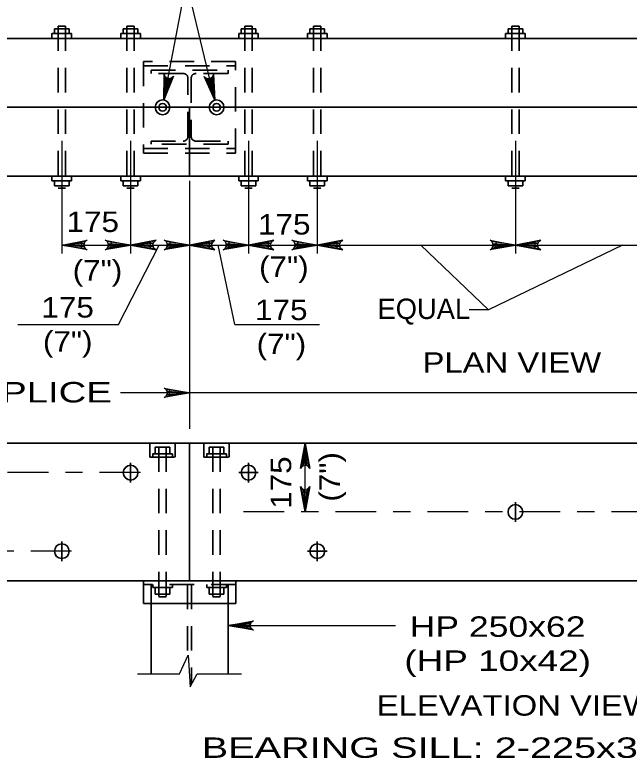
# Model space of a CAD drawing. Extents: x -6.4 to 73.1, y -66 to 0.
# Drawn here: x 58.619 to 62.224, y -6.719 to -2.32 of the extents above; entities that cross this region are included whole.
import ezdxf
from ezdxf.enums import TextEntityAlignment as Align

# ---------------------------------------------------------------- set-up
doc = ezdxf.new("R2010")
doc.units = 0
doc.header["$LTSCALE"] = 0.048
doc.linetypes.add('DOT_DASHED', pattern=[7.7, 5, -1.2, 0.3, -1.2])
doc.linetypes.add('MEDIUM_DASHED', pattern=[4.5, 3, -1.5])
for name, color, linetype, lineweight in [('3', 7, 'Continuous', 35), ('4', 7, 'Continuous', 25), ('5', 7, 'Continuous', 25)]:
    doc.layers.add(name, color=color, linetype=linetype, lineweight=lineweight)

msp = doc.modelspace()

# ---------------------------------------------------------------- hatches: boundary and pattern name
at = {"layer": '4'}
for points in [[(59.00967, -3.652), (59.00967, -3.69042), (58.89433, -3.67117)], [(59.18267, -3.652), (59.18267, -3.69042), (59.298, -3.67117)], [(59.41333, -3.652), (59.41333, -3.69042), (59.298, -3.67117)], [(59.52867, -3.652), (59.52867, -3.69042), (59.64408, -3.67117)], [(59.75942, -3.652), (59.75942, -3.69042), (59.64408, -3.67117)], [(59.87475, -3.652), (59.87475, -3.69042), (59.99008, -3.67117)], [(60.10542, -3.652), (60.10542, -3.69042), (59.99008, -3.67117)], [(60.27842, -3.652), (60.27842, -3.69042), (60.39375, -3.67117)], [(60.50908, -3.652), (60.50908, -3.69042), (60.39375, -3.67117)], [(61.4415, -3.652), (61.4415, -3.69042), (61.55683, -3.67117)], [(61.67225, -3.69042), (61.67225, -3.652), (61.55683, -3.67117)], [(59.52392, -4.51992), (59.52392, -4.55842), (59.63925, -4.53917)], [(60.30333, -4.95008), (60.34175, -4.95008), (60.3225, -4.83475)], [(60.34175, -5.12308), (60.30333, -5.12308), (60.3225, -5.2385)]]:
    msp.add_hatch(color=256, dxfattribs=at).paths.add_polyline_path(points)

# ---------------------------------------------------------------- linework, layer by layer
at = {"layer": '3'}
for p, q in [((58.85108, -2.40075), (58.93758, -2.40075)), ((58.85108, -2.42958), (58.85108, -2.40075)), ((58.87267, -2.38633), (58.91592, -2.38633)), ((58.93758, -2.42958), (58.93758, -2.40075)), ((59.25475, -2.42958), (59.25475, -2.40075)), ((59.25475, -2.40075), (59.34125, -2.40075)), ((59.27642, -2.38633), (59.31967, -2.38633)), ((59.34125, -2.42958), (59.34125, -2.40075)), ((59.94683, -2.42958), (59.94683, -2.40075)), ((59.94683, -2.40075), (60.03333, -2.40075)), ((59.96842, -2.38633), (60.01167, -2.38633)), ((60.03333, -2.42958), (60.03333, -2.40075)), ((60.3505, -2.42958), (60.3505, -2.40075)), ((60.3505, -2.40075), (60.437, -2.40075)), ((60.37217, -2.38633), (60.41542, -2.38633)), ((60.437, -2.42958), (60.437, -2.40075)), ((61.51358, -2.40075), (61.60008, -2.40075)), ((61.51358, -2.42958), (61.51358, -2.40075)), ((61.53525, -2.38633), (61.5785, -2.38633)), ((61.60008, -2.42958), (61.60008, -2.40075)), ((64.62167, -2.4585), (58.49208, -2.4585)), ((58.83667, -2.42958), (58.952, -2.42958)), ((58.83667, -2.4585), (58.83667, -2.42958)), ((58.952, -2.4585), (58.952, -2.42958)), ((59.35567, -2.4585), (59.35567, -2.42958)), ((59.93242, -2.42958), (60.04775, -2.42958)), ((59.93242, -2.4585), (59.93242, -2.42958)), ((60.04775, -2.4585), (60.04775, -2.42958)), ((60.33608, -2.4585), (60.33608, -2.42958)), ((60.33608, -2.42958), (60.45142, -2.42958)), ((60.45142, -2.4585), (60.45142, -2.42958)), ((61.49917, -2.42958), (61.61458, -2.42958)), ((61.49917, -2.4585), (61.49917, -2.42958)), ((61.61458, -2.4585), (61.61458, -2.42958)), ((64.79608, -2.86217), (58.31758, -2.86217)), ((59.64408, -2.86217), (59.64408, -3.26583)), ((64.79608, -3.26583), (58.31758, -3.26583)), ((58.83667, -3.26583), (58.83667, -3.29467)), ((58.83667, -3.29467), (58.952, -3.29467)), ((58.85108, -3.29467), (58.85108, -3.3235)), ((58.93758, -3.29467), (58.93758, -3.3235)), ((58.952, -3.26583), (58.952, -3.29467)), ((59.24033, -3.26583), (59.24033, -3.29467)), ((59.24033, -3.29467), (59.35567, -3.29467)), ((59.25475, -3.29467), (59.25475, -3.3235)), ((59.34125, -3.29467), (59.34125, -3.3235)), ((59.35567, -3.26583), (59.35567, -3.29467)), ((59.93242, -3.26583), (59.93242, -3.29467)), ((59.93242, -3.29467), (60.04775, -3.29467)), ((59.94683, -3.29467), (59.94683, -3.3235)), ((60.03333, -3.29467), (60.03333, -3.3235)), ((60.04775, -3.26583), (60.04775, -3.29467)), ((60.33608, -3.26583), (60.33608, -3.29467)), ((60.33608, -3.29467), (60.45142, -3.29467)), ((60.3505, -3.29467), (60.3505, -3.3235)), ((60.437, -3.29467), (60.437, -3.3235)), ((60.45142, -3.26583), (60.45142, -3.29467)), ((61.49917, -3.26583), (61.49917, -3.29467)), ((61.49917, -3.29467), (61.61458, -3.29467)), ((61.51358, -3.29467), (61.51358, -3.3235)), ((61.60008, -3.29467), (61.60008, -3.3235)), ((61.61458, -3.26583), (61.61458, -3.29467)), ((58.85108, -3.3235), (58.93758, -3.3235)), ((58.87267, -3.33792), (58.91592, -3.33792)), ((59.25475, -3.3235), (59.34125, -3.3235)), ((59.27642, -3.33792), (59.31967, -3.33792)), ((59.94683, -3.3235), (60.03333, -3.3235)), ((59.96842, -3.33792), (60.01167, -3.33792)), ((60.3505, -3.3235), (60.437, -3.3235)), ((60.37217, -3.33792), (60.41542, -3.33792)), ((61.51358, -3.3235), (61.60008, -3.3235)), ((61.53525, -3.33792), (61.5785, -3.33792)), ((64.79608, -4.83475), (58.31758, -4.83475)), ((59.64408, -4.83475), (59.64408, -5.64217)), ((59.44225, -4.89808), (59.44225, -4.8585)), ((59.44225, -4.8585), (59.52875, -4.8585)), ((59.52875, -4.89808), (59.52875, -4.8585)), ((59.75942, -4.89808), (59.75942, -4.8585)), ((59.75942, -4.8585), (59.84592, -4.8585)), ((59.84592, -4.89808), (59.84592, -4.8585)), ((59.54317, -4.91625), (59.54317, -4.89808)), ((59.86033, -4.91625), (59.86033, -4.89808)), ((59.298, -4.95008), (59.298, -5.06542)), ((59.99008, -4.95008), (59.99008, -5.06542)), ((60.04775, -5.00775), (59.93242, -5.00775)), ((61.55683, -5.18083), (61.55683, -5.29617)), ((58.89433, -5.4115), (58.89433, -5.52683)), ((60.39375, -5.4115), (60.39375, -5.52683)), ((60.45142, -5.46917), (60.33608, -5.46917)), ((64.79608, -5.64217), (58.31758, -5.64217)), ((59.37325, -5.64217), (59.37325, -5.77717)), ((59.42783, -5.66467), (59.42783, -5.68275)), ((59.54317, -5.66467), (59.54317, -5.68275)), ((59.745, -5.66467), (59.745, -5.68275)), ((59.86033, -5.66467), (59.86033, -5.68275)), ((59.91492, -5.64217), (59.91492, -5.77717)), ((59.42783, -5.68275), (59.54317, -5.68275)), ((59.44225, -5.68275), (59.44225, -5.72233)), ((59.52875, -5.68275), (59.52875, -5.72233)), ((59.745, -5.68275), (59.86033, -5.68275)), ((59.75942, -5.68275), (59.75942, -5.72233)), ((59.84592, -5.68275), (59.84592, -5.72233)), ((59.44225, -5.72233), (59.52875, -5.72233)), ((59.46392, -5.73675), (59.50717, -5.73675)), ((59.75942, -5.72233), (59.84592, -5.72233)), ((59.78108, -5.73675), (59.82433, -5.73675)), ((59.91492, -5.77717), (59.37325, -5.77717)), ((59.41825, -5.77717), (59.41825, -6.18858)), ((59.86992, -5.77717), (59.86992, -6.18858))]:
    msp.add_line(p, q, dxfattribs=at)
at = {"layer": '3', "linetype": 'MEDIUM_DASHED'}
for p, q in [((58.87267, -2.38633), (58.87267, -3.33792)), ((58.91592, -2.38633), (58.91592, -3.33792)), ((59.27642, -2.38633), (59.27642, -3.33792)), ((59.31967, -2.38633), (59.31967, -3.33792)), ((59.96842, -2.38633), (59.96842, -3.33792)), ((60.01167, -2.38633), (60.01167, -3.33792)), ((60.37217, -2.38633), (60.37217, -3.33792)), ((60.41542, -2.38633), (60.41542, -3.33792)), ((61.53525, -2.38633), (61.53525, -3.33792)), ((61.5785, -2.38633), (61.5785, -3.33792)), ((59.37342, -2.61933), (59.91475, -2.61933)), ((59.63475, -3.032), (59.63475, -2.69233)), ((59.65342, -2.69233), (59.65342, -3.032)), ((59.37342, -3.105), (59.91475, -3.105)), ((59.46392, -4.8585), (59.46392, -5.73675)), ((59.50717, -4.8585), (59.50717, -5.73675)), ((59.78108, -4.8585), (59.78108, -5.73675)), ((59.82433, -4.8585), (59.82433, -5.73675)), ((59.91492, -5.66467), (59.37325, -5.66467)), ((59.41825, -5.66467), (59.41825, -5.77717)), ((59.63283, -5.66467), (59.63283, -6.08625)), ((59.65533, -5.66467), (59.65533, -6.25058)), ((59.86992, -5.66467), (59.86992, -5.77717))]:
    msp.add_line(p, q, dxfattribs=at)
at = {"layer": '3', "lineweight": 25}
msp.add_line((59.33783, -6.18858), (59.58458, -6.18858), dxfattribs=at)
at = {"layer": '3'}
for points in [[(59.24033, -2.4585), (59.24033, -2.42958), (59.35567, -2.42958)], [(59.42783, -4.91625), (59.42783, -4.89808), (59.54317, -4.89808)], [(59.745, -4.91625), (59.745, -4.89808), (59.86033, -4.89808)]]:
    msp.add_lwpolyline(points, dxfattribs=at)
at = {"layer": '3', "linetype": 'MEDIUM_DASHED'}
for points in [[(59.37342, -3.13117), (59.91475, -3.13117), (59.91475, -2.59317), (59.37342, -2.59317)], [(59.41167, -4.91625), (59.55933, -4.91625), (59.55933, -4.83483), (59.41167, -4.83483)], [(59.72883, -4.91625), (59.8765, -4.91625), (59.8765, -4.83483), (59.72883, -4.83483)]]:
    msp.add_lwpolyline(points, close=True, dxfattribs=at)
for points in [[(59.41825, -2.64475), (59.86992, -2.64475), (59.86992, -2.66358), (59.68217, -2.66358)], [(59.606, -2.66358), (59.41825, -2.66358), (59.41825, -2.64475)], [(59.68217, -3.06075), (59.86992, -3.06075), (59.86992, -3.07958), (59.41825, -3.07958), (59.41825, -3.06075), (59.606, -3.06075)]]:
    msp.add_lwpolyline(points, dxfattribs=at)
at = {"layer": '3', "lineweight": 25}
msp.add_lwpolyline([(59.58458, -6.18858), (59.63617, -6.07917), (59.6475, -6.26542), (59.68817, -6.18858), (59.94942, -6.18858)], dxfattribs=at)
at = {"layer": '3'}
for centre, radius in [((59.4855, -2.86217), 0.04325), ((59.4855, -2.86217), 0.02242), ((59.80267, -2.86217), 0.04325), ((59.80267, -2.86217), 0.02242), ((59.29804, -5.00774), 0.04325), ((59.99009, -5.00774), 0.04325), ((61.55689, -5.23842), 0.04325), ((58.89435, -5.46911), 0.04325), ((60.39379, -5.46911), 0.04325)]:
    msp.add_circle(centre, radius, dxfattribs=at)
at = {"layer": '3', "linetype": 'MEDIUM_DASHED'}
for centre, start, end in [((59.60597, -2.69236), 0, 90), ((59.68219, -2.69236), 90, 180), ((59.60597, -3.03197), 270, 0), ((59.68219, -3.03197), 180, 270)]:
    msp.add_arc(centre, 0.02881, start, end, dxfattribs=at)
at = {"layer": '4'}
for p, q in [((59.49358, -2.81967), (59.62642, -2.12508)), ((59.79258, -2.82008), (59.62642, -2.12508)), ((58.89433, -3.05917), (58.89433, -3.72075)), ((59.298, -3.05917), (59.298, -3.72075)), ((59.99008, -3.05917), (59.99008, -3.72075)), ((60.39375, -3.05917), (60.39375, -3.72075)), ((61.55683, -3.05917), (61.55683, -3.72075)), ((59.64408, -3.29467), (59.64408, -4.75125)), ((58.89433, -3.67117), (61.55683, -3.67117)), ((59.90917, -4.13783), (59.81175, -3.67108)), ((61.002, -3.67117), (61.39808, -4.05075)), ((62.18533, -3.67117), (61.39808, -4.05075)), ((61.55683, -3.67117), (64.21942, -3.67117)), ((61.39808, -4.05075), (61.28458, -4.05075)), ((59.90917, -4.13783), (60.40617, -4.13783)), ((63.46975, -4.53908), (59.23808, -4.53908)), ((60.3225, -5.2385), (60.3225, -4.83475)), ((59.86992, -5.90558), (60.852, -5.9055))]:
    msp.add_line(p, q, dxfattribs=at)
at = {"layer": '4', "linetype": 'DOT_DASHED'}
for p, q in [((59.35567, -5.00775), (57.12367, -5.00775)), ((62.90008, -5.2385), (59.867, -5.2385)), ((58.952, -5.46917), (57.12367, -5.46917))]:
    msp.add_line(p, q, dxfattribs=at)
at = {"layer": '4'}
for points in [[(59.49358, -2.81967), (59.49417, -2.66792), (59.497, -2.67433), (59.49983, -2.68067), (59.50417, -2.68458), (59.5085, -2.68842), (59.51325, -2.69017), (59.518, -2.692), (59.52308, -2.69208), (59.52817, -2.69217), (59.53358, -2.69017), (59.53908, -2.68825), (59.54408, -2.68333), (59.54908, -2.67842), (59.49358, -2.81967), (59.54408, -2.68333), (59.53908, -2.68825), (59.49358, -2.81967), (59.53358, -2.69017), (59.52817, -2.69217), (59.49358, -2.81967), (59.52308, -2.69208), (59.518, -2.692), (59.49358, -2.81967), (59.51325, -2.69017), (59.5085, -2.68842), (59.49358, -2.81967), (59.50417, -2.68458), (59.49983, -2.68067), (59.49358, -2.81967), (59.497, -2.67433)], [(59.79258, -2.82008), (59.73067, -2.6815), (59.73592, -2.68617), (59.74108, -2.69083), (59.74667, -2.69258), (59.75225, -2.69425), (59.75725, -2.69392), (59.76233, -2.69367), (59.767, -2.69167), (59.77167, -2.68967), (59.77583, -2.68558), (59.78, -2.68158), (59.78258, -2.675), (59.78508, -2.6685), (59.79258, -2.82008), (59.78258, -2.675), (59.78, -2.68158), (59.79258, -2.82008), (59.77583, -2.68558), (59.77167, -2.68967), (59.79258, -2.82008), (59.767, -2.69167), (59.76233, -2.69367), (59.79258, -2.82008), (59.75725, -2.69392), (59.75225, -2.69425), (59.79258, -2.82008), (59.74667, -2.69258), (59.74108, -2.69083), (59.79258, -2.82008), (59.73592, -2.68617)], [(58.89433, -3.67117), (59.0435, -3.64317), (59.032, -3.65117), (59.02608, -3.66117), (59.02433, -3.67117), (59.02608, -3.68117), (59.032, -3.69117), (59.0435, -3.69917), (58.89433, -3.67117), (59.032, -3.69117), (59.02608, -3.68117), (58.89433, -3.67117), (59.02433, -3.67117), (59.02608, -3.66117), (58.89433, -3.67117), (59.032, -3.65117)], [(59.298, -3.67117), (59.14883, -3.69917), (59.16033, -3.69117), (59.16625, -3.68117), (59.168, -3.67117), (59.16625, -3.66117), (59.16033, -3.65117), (59.14883, -3.64317), (59.298, -3.67117), (59.16033, -3.65117), (59.16625, -3.66117), (59.298, -3.67117), (59.168, -3.67117), (59.16625, -3.68117), (59.298, -3.67117), (59.16033, -3.69117)], [(59.298, -3.67117), (59.44717, -3.69917), (59.43567, -3.69117), (59.42975, -3.68117), (59.428, -3.67117), (59.42975, -3.66117), (59.43567, -3.65117), (59.44717, -3.64317), (59.298, -3.67117), (59.43567, -3.65117), (59.42975, -3.66117), (59.298, -3.67117), (59.428, -3.67117), (59.42975, -3.68117), (59.298, -3.67117), (59.43567, -3.69117)], [(59.64408, -3.67117), (59.49492, -3.69917), (59.50642, -3.69117), (59.51233, -3.68117), (59.51408, -3.67117), (59.51233, -3.66117), (59.50642, -3.65117), (59.49492, -3.64317), (59.64408, -3.67117), (59.50642, -3.65117), (59.51233, -3.66117), (59.64408, -3.67117), (59.51408, -3.67117), (59.51233, -3.68117), (59.64408, -3.67117), (59.50642, -3.69117)], [(59.64408, -3.67117), (59.79325, -3.69917), (59.78175, -3.69117), (59.77583, -3.68117), (59.77408, -3.67117), (59.77583, -3.66117), (59.78175, -3.65117), (59.79325, -3.64317), (59.64408, -3.67117), (59.78175, -3.65117), (59.77583, -3.66117), (59.64408, -3.67117), (59.77408, -3.67117), (59.77583, -3.68117), (59.64408, -3.67117), (59.78175, -3.69117)], [(59.99008, -3.67117), (59.84092, -3.69917), (59.85242, -3.69117), (59.85833, -3.68117), (59.86008, -3.67117), (59.85833, -3.66117), (59.85242, -3.65117), (59.84092, -3.64317), (59.99008, -3.67117), (59.85242, -3.65117), (59.85833, -3.66117), (59.99008, -3.67117), (59.86008, -3.67117), (59.85833, -3.68117), (59.99008, -3.67117), (59.85242, -3.69117)], [(59.99008, -3.67117), (60.13925, -3.69917), (60.12775, -3.69117), (60.12183, -3.68117), (60.12008, -3.67117), (60.12183, -3.66117), (60.12775, -3.65117), (60.13925, -3.64317), (59.99008, -3.67117), (60.12775, -3.65117), (60.12183, -3.66117), (59.99008, -3.67117), (60.12008, -3.67117), (60.12183, -3.68117), (59.99008, -3.67117), (60.12775, -3.69117)], [(60.39375, -3.67117), (60.24458, -3.69917), (60.25608, -3.69117), (60.262, -3.68117), (60.26375, -3.67117), (60.262, -3.66117), (60.25608, -3.65117), (60.24458, -3.64317), (60.39375, -3.67117), (60.25608, -3.65117), (60.262, -3.66117), (60.39375, -3.67117), (60.26375, -3.67117), (60.262, -3.68117), (60.39375, -3.67117), (60.25608, -3.69117)], [(60.39375, -3.67117), (60.54292, -3.69917), (60.53142, -3.69117), (60.5255, -3.68117), (60.52375, -3.67117), (60.5255, -3.66117), (60.53142, -3.65117), (60.54292, -3.64317), (60.39375, -3.67117), (60.53142, -3.65117), (60.5255, -3.66117), (60.39375, -3.67117), (60.52375, -3.67117), (60.5255, -3.68117), (60.39375, -3.67117), (60.53142, -3.69117)], [(61.55683, -3.67117), (61.40767, -3.69917), (61.41917, -3.69117), (61.42508, -3.68117), (61.42683, -3.67117), (61.42508, -3.66117), (61.41917, -3.65117), (61.40767, -3.64317), (61.55683, -3.67117), (61.41917, -3.65117), (61.42508, -3.66117), (61.55683, -3.67117), (61.42683, -3.67117), (61.42508, -3.68117), (61.55683, -3.67117), (61.41917, -3.69117)], [(61.55683, -3.67117), (61.706, -3.69917), (61.6945, -3.69117), (61.68858, -3.68117), (61.68683, -3.67117), (61.68858, -3.66117), (61.6945, -3.65117), (61.706, -3.64317), (61.55683, -3.67117), (61.6945, -3.65117), (61.68858, -3.66117), (61.55683, -3.67117), (61.68683, -3.67117), (61.68858, -3.68117), (61.55683, -3.67117), (61.6945, -3.69117)], [(58.63633, -4.13783), (59.22733, -4.13783), (59.46508, -3.67108)], [(59.64408, -4.53917), (59.49492, -4.56717), (59.50642, -4.55917), (59.51233, -4.54917), (59.51408, -4.53917), (59.51233, -4.52917), (59.50642, -4.51917), (59.49492, -4.51117), (59.64408, -4.53917), (59.50642, -4.51917), (59.51233, -4.52917), (59.64408, -4.53917), (59.51408, -4.53917), (59.51233, -4.54917), (59.64408, -4.53917), (59.50642, -4.55917)], [(60.3225, -4.83475), (60.3505, -4.98392), (60.3425, -4.97242), (60.3325, -4.9665), (60.3225, -4.96475), (60.3125, -4.9665), (60.3025, -4.97242), (60.2945, -4.98392), (60.3225, -4.83475), (60.3025, -4.97242), (60.3125, -4.9665), (60.3225, -4.83475), (60.3225, -4.96475), (60.3325, -4.9665), (60.3225, -4.83475), (60.3425, -4.97242)], [(60.3225, -5.2385), (60.2945, -5.08933), (60.3025, -5.10083), (60.3125, -5.10675), (60.3225, -5.1085), (60.3325, -5.10675), (60.3425, -5.10083), (60.3505, -5.08933), (60.3225, -5.2385), (60.3425, -5.10083), (60.3325, -5.10675), (60.3225, -5.2385), (60.3225, -5.1085), (60.3125, -5.10675), (60.3225, -5.2385), (60.3025, -5.10083)], [(59.86992, -5.90558), (60.01908, -5.87758), (60.01333, -5.88158), (60.00758, -5.88558), (60.00458, -5.89058), (60.00167, -5.89558), (60.00083, -5.90058), (59.99992, -5.90558), (60.00083, -5.91058), (60.00167, -5.91558), (60.00458, -5.92058), (60.00758, -5.92558), (60.01333, -5.92958), (60.01908, -5.9335), (59.86992, -5.90558), (60.01333, -5.92958), (60.00758, -5.92558), (59.86992, -5.90558), (60.00458, -5.92058), (60.00167, -5.91558), (59.86992, -5.90558), (60.00083, -5.91058), (59.99992, -5.90558), (59.86992, -5.90558), (60.00083, -5.90058), (60.00167, -5.89558), (59.86992, -5.90558), (60.00458, -5.89058), (60.00758, -5.88558), (59.86992, -5.90558), (60.01333, -5.88158)]]:
    msp.add_lwpolyline(points, dxfattribs=at)
for points in [[(59.00967, -3.652), (59.00967, -3.69042), (58.89433, -3.67117)], [(59.18267, -3.652), (59.18267, -3.69042), (59.298, -3.67117)], [(59.41333, -3.652), (59.41333, -3.69042), (59.298, -3.67117)], [(59.52867, -3.652), (59.52867, -3.69042), (59.64408, -3.67117)], [(59.75942, -3.652), (59.75942, -3.69042), (59.64408, -3.67117)], [(59.87475, -3.652), (59.87475, -3.69042), (59.99008, -3.67117)], [(60.10542, -3.652), (60.10542, -3.69042), (59.99008, -3.67117)], [(60.27842, -3.652), (60.27842, -3.69042), (60.39375, -3.67117)], [(60.50908, -3.652), (60.50908, -3.69042), (60.39375, -3.67117)], [(61.4415, -3.652), (61.4415, -3.69042), (61.55683, -3.67117)], [(61.67225, -3.69042), (61.67225, -3.652), (61.55683, -3.67117)], [(59.52392, -4.51992), (59.52392, -4.55842), (59.63925, -4.53917)], [(60.30333, -4.95008), (60.34175, -4.95008), (60.3225, -4.83475)], [(60.34175, -5.12308), (60.30333, -5.12308), (60.3225, -5.2385)]]:
    msp.add_lwpolyline(points, close=True, dxfattribs=at)

# ---------------------------------------------------------------- texts
msp.add_text('EQUAL', height=0.12, dxfattribs=at).set_placement((61.01908, -4.10558), align=Align.CENTER)
for s, width, p in [('PLAN VIEW', 1.2, (61.53596, -4.42092)), ('HP 250x62', 1.3, (61.452, -5.97192)), ('(HP 10x42)', 1.35, (61.4525, -6.17192)), ('ELEVATION VIEW', 1.2, (61.55588, -6.43475))]:
    msp.add_text(s, height=0.12, dxfattribs=dict(at, width=width)).set_placement(p, align=Align.CENTER)
at = {"layer": '4', "width": 1.4}
msp.add_text('L PILE & SPLICE', height=0.12, dxfattribs=at).set_placement((57.43958, -4.59542))
at = {"layer": '5'}
for s, width, p in [('175', 1.15, (59.07592, -3.59442)), ('175', 1.15, (60.20017, -3.6095)), ('(7")', 1.15, (60.19767, -3.85808)), ('(7")', 1.15, (59.10367, -3.87933)), ('175', 1.15, (58.92858, -4.097)), ('175', 1.15, (60.18267, -4.11192)), ('(7")', 1.15, (58.92908, -4.297)), ('(7")', 1.15, (60.18317, -4.31192)), ('BEARING SILL: 2-225x350 (9"x14")', 1.45, (61.56967, -6.68283))]:
    msp.add_text(s, height=0.12, dxfattribs=dict(at, width=width)).set_placement(p, align=Align.CENTER)
at = {"layer": '5', "width": 1.15}
for s, p in [('175', (60.24075, -5.06642)), ('(7")', (60.52658, -5.03258))]:
    msp.add_text(s, height=0.12, rotation=90, dxfattribs=at).set_placement(p, align=Align.CENTER)

doc.saveas('drawing.dxf')
